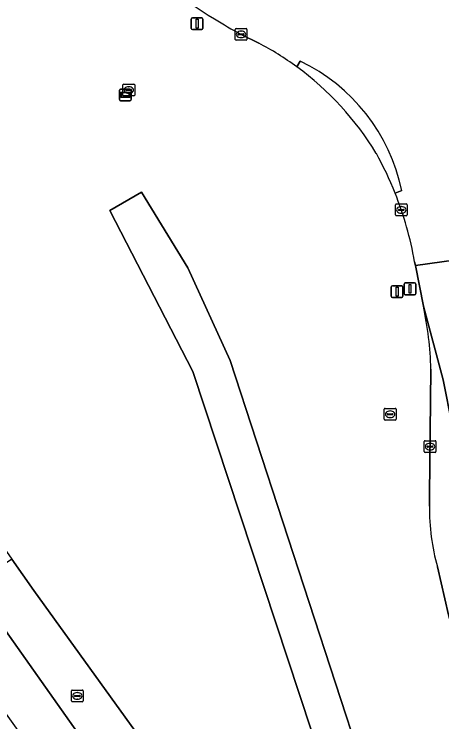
# Model space of a CAD drawing. Extents: x 158086 to 159499, y 382904 to 383981.
# Drawn here: x 159301.2 to 159337.5, y 383468.9 to 383529 of the extents above; entities that cross this region are included whole.
import ezdxf

# ---------------------------------------------------------------- set-up
doc = ezdxf.new("R2010")
doc.units = 0
for name, color, linetype in [('IMGEO_Berm_gesloten', 7, 'Continuous'), ('IMGEO_Berm_groen', 7, 'Continuous'), ('IMGEO_Brandkraan', 7, 'Continuous'), ('IMGEO_Fietspad_open', 7, 'Continuous'), ('IMGEO_Groenvoorziening', 7, 'Continuous'), ('IMGEO_Kolk', 7, 'Continuous'), ('IMGEO_Lichtmast', 7, 'Continuous'), ('IMGEO_Rijbaan_regionaal_gesloten', 7, 'Continuous'), ('IMGEO_Rioolput', 7, 'Continuous'), ('IMGEO_Verkeersbordpaal', 7, 'Continuous'), ('IMGEO_Verklikker', 7, 'Continuous')]:
    doc.layers.add(name, color=color, linetype=linetype)

msp = doc.modelspace()

# ---------------------------------------------------------------- linework, layer by layer
at = {"layer": 'IMGEO_Berm_gesloten'}
for points in [[(159325.489, 383525.004), (159325.203, 383524.516)], [(159333.555, 383513.794), (159334.116, 383514.011)]]:
    msp.add_lwpolyline(points, dxfattribs=at)
for centre, radius, start, end in [((159318.687, 383510.784), 15.763, 11.81216, 64.43551), ((159310.051, 383503.807), 25.66, 31.3763, 53.80889), ((159305.837, 383502.743), 29.84, 21.73727, 28.90688)]:
    msp.add_arc(centre, radius, start, end, dxfattribs=at)
at = {"layer": 'IMGEO_Berm_groen'}
for points in [[(159263.283, 383535.775), (159271.433, 383524.315), (159277.265, 383516.068), (159283.887, 383506.641), (159288.758, 383500), (159296.79, 383488.695), (159300.988, 383482.713), (159302.851, 383480.058), (159312.359, 383466.877), (159323.463, 383451.164), (159336.806, 383432.538), (159339.162, 383429.245), (159339.501, 383428.771), (159339.85, 383428.283), (159341.255, 383431.775), (159341.552, 383432.402), (159342.047, 383432.946), (159343.548, 383434.134), (159347.572, 383436.723), (159355.422, 383413.963), (159355.307, 383413.452), (159351.766, 383411.405), (159351.985, 383411.093), (159352.33, 383410.648)], [(159321.961, 383526.536), (159320.463, 383527.274)], [(159263.348, 383522.471), (159262.753, 383522.214), (159263.189, 383521.564), (159276.092, 383503.609), (159278.68, 383500), (159288.486, 383486.325), (159298.622, 383472.133), (159305.033, 383463.215), (159309.767, 383456.67), (159318.827, 383443.508), (159322.747, 383437.978), (159336.346, 383425.915), (159332.873, 383430.933), (159328.769, 383436.798), (159319.901, 383449.328), (159314.089, 383457.475), (159311.632, 383460.938), (159306.559, 383468.014), (159297.692, 383480.502)], [(159335.953, 383504.21), (159335.279, 383507.646), (159335.216, 383507.968)], [(159336.473, 383487.226), (159336.483, 383488.16), (159336.599, 383498.856)], [(159357.835, 383414.136), (159357.62, 383414.834), (159348.808, 383442.105), (159345.837, 383451.356), (159342.794, 383461.103), (159340.506, 383469.154), (159338.104, 383478.008), (159337.146, 383482.059)]]:
    msp.add_lwpolyline(points, dxfattribs=at)
msp.add_lwpolyline([(159316.377, 383498.648), (159309.307, 383512.311), (159312.017, 383513.88), (159315.93, 383507.455), (159319.542, 383499.594), (159337.451, 383444.808), (159334.483, 383443.808)], close=True, dxfattribs=at)
for centre, radius, start, end in [((159343.784, 383570.224), 48.873, 215.2433, 238.43942), ((159344.037, 383570.658), 49.375, 238.45227, 241.48057), ((159309.918, 383503.596), 25.909, 53.84671, 62.30152), ((159310.051, 383503.807), 25.66, 31.3763, 53.80889), ((159305.837, 383502.743), 29.84, 21.73727, 28.90688), ((159305.872, 383502.752), 29.804, 10.07977, 21.74607), ((159306.975, 383497.998), 29.637, 1.65977, 12.10004), ((159355.108, 383487.026), 18.636, 179.38452, 195.45744)]:
    msp.add_arc(centre, radius, start, end, dxfattribs=at)
at = {"layer": 'IMGEO_Brandkraan'}
for p, q in [((159310.499, 383523.051), (159311.351, 383523.051)), ((159310.424, 383522.125), (159310.424, 383522.977)), ((159310.683, 383522.545), (159310.683, 383522.557)), ((159311.121, 383522.508), (159310.723, 383522.508)), ((159310.726, 383522.594), (159311.124, 383522.594)), ((159310.912, 383522.831), (159310.937, 383522.831)), ((159311.167, 383522.557), (159311.167, 383522.545)), ((159311.425, 383522.977), (159311.425, 383522.125)), ((159311.351, 383522.051), (159310.499, 383522.051)), ((159310.935, 383522.271), (159310.91, 383522.271))]:
    msp.add_line(p, q, dxfattribs=at)
for points in [[(159310.499, 383523.051), (159311.351, 383523.051)], [(159310.424, 383522.125), (159310.424, 383522.977)], [(159311.425, 383522.977), (159311.425, 383522.125)], [(159311.351, 383522.051), (159310.499, 383522.051)]]:
    msp.add_lwpolyline(points, dxfattribs=at)
for centre, radius, start, end in [((159310.501, 383522.975), 0.0765, 91.55205, 178.44795), ((159310.501, 383522.975), 0.0765, 91.55205, 178.44795), ((159311.349, 383522.975), 0.0765, 1.55205, 88.44795), ((159311.349, 383522.975), 0.0765, 1.55205, 88.44795), ((159310.723, 383522.554), 0.0403, 85.87752, 175.75265), ((159310.72, 383522.544), 0.0366, 178.93798, 274.71019), ((159311.124, 383522.551), 0.043, 264.86636, 352.45326), ((159311.128, 383522.556), 0.0386, 1.73085, 96.63898), ((159310.501, 383522.127), 0.0765, 181.55205, 268.44795), ((159310.501, 383522.127), 0.0765, 181.55205, 268.44795), ((159311.349, 383522.127), 0.0765, 271.55205, 358.44795), ((159311.349, 383522.127), 0.0765, 271.55205, 358.44795)]:
    msp.add_arc(centre, radius, start, end, dxfattribs=at)
for centre, major_axis, ratio, start_param, end_param in [((159310.911, 383522.551), (-0.387, 0.002), 0.722429, 4.712389, 7.853982), ((159310.936, 383522.551), (-0.39, 0.002), 0.717154, 1.570796, 4.712389)]:
    msp.add_ellipse(centre, major_axis=major_axis, ratio=ratio, start_param=start_param, end_param=end_param, dxfattribs=at)
at = {"layer": 'IMGEO_Fietspad_open'}
msp.add_lwpolyline([(159323.463, 383451.164), (159312.359, 383466.877), (159302.851, 383480.058), (159300.988, 383482.713), (159297.692, 383480.502), (159306.559, 383468.014), (159311.632, 383460.938), (159314.089, 383457.475), (159319.901, 383449.328), (159328.769, 383436.798), (159332.873, 383430.933), (159336.346, 383425.915), (159348.426, 383409.087), (159349.221, 383407.974), (159352.55, 383410.335), (159352.33, 383410.648), (159351.985, 383411.093), (159351.766, 383411.405), (159344.036, 383422.43), (159339.85, 383428.283), (159339.501, 383428.771), (159339.162, 383429.245), (159336.806, 383432.538)], close=True, dxfattribs=at)
at = {"layer": 'IMGEO_Groenvoorziening'}
msp.add_lwpolyline([(159334.483, 383443.808), (159337.451, 383444.808), (159319.542, 383499.594), (159315.93, 383507.455), (159312.017, 383513.88), (159309.307, 383512.311), (159316.377, 383498.648)], close=True, dxfattribs=at)
at = {"layer": 'IMGEO_Kolk'}
for p, q in [((159319.962, 383526.848), (159319.962, 383527.7)), ((159320.037, 383527.774), (159320.889, 383527.774)), ((159320.221, 383527.268), (159320.221, 383527.28)), ((159320.659, 383527.231), (159320.261, 383527.231)), ((159320.264, 383527.317), (159320.662, 383527.317)), ((159320.45, 383527.554), (159320.475, 383527.554)), ((159320.705, 383527.28), (159320.705, 383527.268)), ((159320.963, 383527.7), (159320.963, 383526.848)), ((159320.889, 383526.774), (159320.037, 383526.774)), ((159320.473, 383526.994), (159320.448, 383526.994)), ((159333.579, 383511.947), (159333.579, 383512.799)), ((159333.654, 383512.873), (159334.506, 383512.873)), ((159334.58, 383512.799), (159334.58, 383511.947)), ((159333.838, 383512.367), (159333.838, 383512.379)), ((159334.276, 383512.33), (159333.878, 383512.33)), ((159333.881, 383512.416), (159334.279, 383512.416)), ((159334.067, 383512.653), (159334.092, 383512.653)), ((159334.322, 383512.379), (159334.322, 383512.367)), ((159334.506, 383511.873), (159333.654, 383511.873)), ((159334.09, 383512.093), (159334.065, 383512.093)), ((159336.026, 383491.853), (159336.026, 383492.705)), ((159336.101, 383492.779), (159336.953, 383492.779)), ((159336.514, 383492.559), (159336.539, 383492.559)), ((159337.027, 383492.705), (159337.027, 383491.853)), ((159336.953, 383491.779), (159336.101, 383491.779)), ((159336.285, 383492.273), (159336.285, 383492.285)), ((159336.723, 383492.236), (159336.325, 383492.236)), ((159336.328, 383492.322), (159336.726, 383492.322)), ((159336.537, 383491.999), (159336.512, 383491.999)), ((159336.769, 383492.285), (159336.769, 383492.273))]:
    msp.add_line(p, q, dxfattribs=at)
for points in [[(159319.962, 383526.848), (159319.962, 383527.7)], [(159320.037, 383527.774), (159320.889, 383527.774)], [(159320.963, 383527.7), (159320.963, 383526.848)], [(159320.889, 383526.774), (159320.037, 383526.774)], [(159333.579, 383511.947), (159333.579, 383512.799)], [(159333.654, 383512.873), (159334.506, 383512.873)], [(159334.58, 383512.799), (159334.58, 383511.947)], [(159334.506, 383511.873), (159333.654, 383511.873)], [(159336.026, 383491.853), (159336.026, 383492.705)], [(159336.101, 383492.779), (159336.953, 383492.779)], [(159337.027, 383492.705), (159337.027, 383491.853)], [(159336.953, 383491.779), (159336.101, 383491.779)]]:
    msp.add_lwpolyline(points, dxfattribs=at)
for centre, radius, start, end in [((159320.039, 383527.698), 0.0765, 91.55205, 178.44795), ((159320.039, 383527.698), 0.0765, 91.55205, 178.44795), ((159320.261, 383527.277), 0.0403, 85.87752, 175.75265), ((159320.258, 383527.267), 0.0366, 178.93798, 274.71019), ((159320.662, 383527.274), 0.043, 264.86636, 352.45326), ((159320.666, 383527.279), 0.0386, 1.73085, 96.63898), ((159320.887, 383527.698), 0.0765, 1.55205, 88.44795), ((159320.887, 383527.698), 0.0765, 1.55205, 88.44795), ((159320.039, 383526.85), 0.0765, 181.55205, 268.44795), ((159320.039, 383526.85), 0.0765, 181.55205, 268.44795), ((159320.887, 383526.85), 0.0765, 271.55205, 358.44795), ((159320.887, 383526.85), 0.0765, 271.55205, 358.44795), ((159333.656, 383512.797), 0.0765, 91.55205, 178.44795), ((159333.656, 383512.797), 0.0765, 91.55205, 178.44795), ((159334.504, 383512.797), 0.0765, 1.55205, 88.44795), ((159334.504, 383512.797), 0.0765, 1.55205, 88.44795), ((159333.878, 383512.376), 0.0403, 85.87752, 175.75265), ((159333.875, 383512.366), 0.0366, 178.93798, 274.71019), ((159334.279, 383512.373), 0.043, 264.86636, 352.45326), ((159334.283, 383512.378), 0.0386, 1.73085, 96.63898), ((159333.656, 383511.949), 0.0765, 181.55205, 268.44795), ((159333.656, 383511.949), 0.0765, 181.55205, 268.44795), ((159334.504, 383511.949), 0.0765, 271.55205, 358.44795), ((159334.504, 383511.949), 0.0765, 271.55205, 358.44795), ((159336.103, 383492.703), 0.0765, 91.55205, 178.44795), ((159336.103, 383492.703), 0.0765, 91.55205, 178.44795), ((159336.951, 383492.703), 0.0765, 1.55205, 88.44795), ((159336.951, 383492.703), 0.0765, 1.55205, 88.44795), ((159336.103, 383491.855), 0.0765, 181.55205, 268.44795), ((159336.103, 383491.855), 0.0765, 181.55205, 268.44795), ((159336.325, 383492.282), 0.0403, 85.87752, 175.75265), ((159336.322, 383492.272), 0.0366, 178.93798, 274.71019), ((159336.726, 383492.279), 0.043, 264.86636, 352.45326), ((159336.73, 383492.284), 0.0386, 1.73085, 96.63898), ((159336.951, 383491.855), 0.0765, 271.55205, 358.44795), ((159336.951, 383491.855), 0.0765, 271.55205, 358.44795)]:
    msp.add_arc(centre, radius, start, end, dxfattribs=at)
for centre, major_axis, ratio, start_param, end_param in [((159320.449, 383527.274), (-0.387, 0.002), 0.722429, 4.712389, 7.853982), ((159320.474, 383527.274), (-0.39, 0.002), 0.717154, 1.570796, 4.712389), ((159334.066, 383512.373), (-0.387, 0.002), 0.722429, 4.712389, 7.853982), ((159334.091, 383512.373), (-0.39, 0.002), 0.717154, 1.570796, 4.712389), ((159336.513, 383492.279), (-0.387, 0.002), 0.722429, 4.712389, 7.853982), ((159336.538, 383492.279), (-0.39, 0.002), 0.717154, 1.570796, 4.712389)]:
    msp.add_ellipse(centre, major_axis=major_axis, ratio=ratio, start_param=start_param, end_param=end_param, dxfattribs=at)
at = {"layer": 'IMGEO_Lichtmast'}
for p, q in [((159316.235, 383527.775), (159316.235, 383528.575)), ((159316.235, 383528.575), (159316.235, 383527.775)), ((159316.335, 383528.675), (159317.125, 383528.675)), ((159317.125, 383528.675), (159316.335, 383528.675)), ((159317.225, 383528.575), (159317.225, 383527.775)), ((159317.225, 383527.775), (159317.225, 383528.575)), ((159317.125, 383527.675), (159316.335, 383527.675)), ((159316.335, 383527.675), (159317.125, 383527.675))]:
    msp.add_line(p, q, dxfattribs=at)
msp.add_lwpolyline([(159316.655, 383528.55), (159316.805, 383528.55), (159316.805, 383527.8), (159316.655, 383527.8), (159316.655, 383528.55)], dxfattribs=at)
for centre, start, end in [((159316.335, 383528.575), 90, 180), ((159316.335, 383528.575), 90, 180), ((159317.125, 383528.575), 0, 90), ((159317.125, 383528.575), 360, 90), ((159316.335, 383527.775), 180, 270), ((159316.335, 383527.775), 180, 270), ((159317.125, 383527.775), 270, 0), ((159317.125, 383527.775), 270, 0)]:
    msp.add_arc(centre, 0.1, start, end, dxfattribs=at)
at = {"layer": 'IMGEO_Rijbaan_regionaal_gesloten'}
for points in [[(159320.463, 383527.274), (159321.961, 383526.536)], [(159325.203, 383524.516), (159325.489, 383525.004)], [(159334.116, 383514.011), (159333.555, 383513.794)], [(159335.216, 383507.968), (159335.279, 383507.646), (159339.767, 383508.288), (159343.953, 383508.886), (159347.426, 383509.383)], [(159349.096, 383463.099), (159347.087, 383470.961), (159346.197, 383474.895), (159345.354, 383478.967), (159344.646, 383483.003), (159343.939, 383487.039), (159341.853, 383497.961), (159339.767, 383508.288), (159335.279, 383507.646), (159335.953, 383504.21), (159337.63, 383497.935), (159338.403, 383494.095), (159340.169, 383486.214), (159341.925, 383478.008), (159343.712, 383470.094), (159345.732, 383462.147)], [(159337.146, 383482.059), (159338.104, 383478.008), (159340.506, 383469.154), (159342.794, 383461.103), (159345.837, 383451.356), (159348.808, 383442.105), (159357.62, 383414.834), (159357.835, 383414.136), (159360.512, 383415.849), (159356.247, 383428.805), (159353.963, 383435.903), (159351.496, 383443.377), (159349.024, 383451.028), (159347.783, 383454.866), (159346.603, 383458.722), (159345.732, 383462.147), (159343.712, 383470.094), (159341.925, 383478.008), (159340.169, 383486.214), (159338.403, 383494.095), (159337.63, 383497.935), (159335.953, 383504.21)], [(159336.599, 383498.856), (159336.483, 383488.16), (159336.473, 383487.226)]]:
    msp.add_lwpolyline(points, dxfattribs=at)
for centre, radius, start, end in [((159343.784, 383570.224), 48.873, 215.2433, 238.43942), ((159344.037, 383570.658), 49.375, 238.45227, 241.48057), ((159309.918, 383503.596), 25.909, 53.84671, 62.30152), ((159318.687, 383510.784), 15.763, 11.81216, 64.43551), ((159305.872, 383502.752), 29.804, 10.07977, 21.74607), ((159306.975, 383497.998), 29.637, 1.65977, 12.10004), ((159355.108, 383487.026), 18.636, 179.38452, 195.45744)]:
    msp.add_arc(centre, radius, start, end, dxfattribs=at)
at = {"layer": 'IMGEO_Rioolput'}
for p, q in [((159332.632, 383494.598), (159332.632, 383495.45)), ((159332.707, 383495.524), (159333.559, 383495.524)), ((159333.633, 383495.45), (159333.633, 383494.598)), ((159332.891, 383495.018), (159332.891, 383495.03)), ((159333.329, 383494.981), (159332.931, 383494.981)), ((159332.934, 383495.067), (159333.332, 383495.067)), ((159333.12, 383495.304), (159333.145, 383495.304)), ((159333.375, 383495.03), (159333.375, 383495.018)), ((159333.559, 383494.524), (159332.707, 383494.524)), ((159333.143, 383494.744), (159333.118, 383494.744)), ((159306.047, 383470.684), (159306.047, 383471.536)), ((159306.122, 383471.61), (159306.974, 383471.61)), ((159306.535, 383471.39), (159306.56, 383471.39)), ((159307.048, 383471.536), (159307.048, 383470.684)), ((159306.306, 383471.104), (159306.306, 383471.116)), ((159306.744, 383471.067), (159306.346, 383471.067)), ((159306.349, 383471.153), (159306.747, 383471.153)), ((159306.558, 383470.83), (159306.533, 383470.83)), ((159306.79, 383471.116), (159306.79, 383471.104)), ((159306.974, 383470.61), (159306.122, 383470.61))]:
    msp.add_line(p, q, dxfattribs=at)
for points in [[(159332.632, 383494.598), (159332.632, 383495.45)], [(159332.707, 383495.524), (159333.559, 383495.524)], [(159333.633, 383495.45), (159333.633, 383494.598)], [(159333.559, 383494.524), (159332.707, 383494.524)], [(159306.047, 383470.684), (159306.047, 383471.536)], [(159306.122, 383471.61), (159306.974, 383471.61)], [(159307.048, 383471.536), (159307.048, 383470.684)], [(159306.974, 383470.61), (159306.122, 383470.61)]]:
    msp.add_lwpolyline(points, dxfattribs=at)
for centre, radius, start, end in [((159332.709, 383495.448), 0.0765, 91.55205, 178.44795), ((159332.709, 383495.448), 0.0765, 91.55205, 178.44795), ((159333.557, 383495.448), 0.0765, 1.55205, 88.44795), ((159333.557, 383495.448), 0.0765, 1.55205, 88.44795), ((159332.931, 383495.027), 0.0403, 85.87752, 175.75265), ((159332.928, 383495.017), 0.0366, 178.93798, 274.71019), ((159333.332, 383495.024), 0.043, 264.86636, 352.45326), ((159333.336, 383495.029), 0.0386, 1.73085, 96.63898), ((159332.709, 383494.6), 0.0765, 181.55205, 268.44795), ((159332.709, 383494.6), 0.0765, 181.55205, 268.44795), ((159333.557, 383494.6), 0.0765, 271.55205, 358.44795), ((159333.557, 383494.6), 0.0765, 271.55205, 358.44795), ((159306.124, 383471.534), 0.0765, 91.55205, 178.44795), ((159306.124, 383471.534), 0.0765, 91.55205, 178.44795), ((159306.972, 383471.534), 0.0765, 1.55205, 88.44795), ((159306.972, 383471.534), 0.0765, 1.55205, 88.44795), ((159306.346, 383471.113), 0.0403, 85.87752, 175.75265), ((159306.343, 383471.103), 0.0366, 178.93798, 274.71019), ((159306.747, 383471.11), 0.043, 264.86636, 352.45326), ((159306.751, 383471.115), 0.0386, 1.73085, 96.63898), ((159306.124, 383470.686), 0.0765, 181.55205, 268.44795), ((159306.124, 383470.686), 0.0765, 181.55205, 268.44795), ((159306.972, 383470.686), 0.0765, 271.55205, 358.44795), ((159306.972, 383470.686), 0.0765, 271.55205, 358.44795)]:
    msp.add_arc(centre, radius, start, end, dxfattribs=at)
for centre, major_axis, ratio, start_param, end_param in [((159333.119, 383495.024), (-0.387, 0.002), 0.722429, 4.712389, 7.853982), ((159333.144, 383495.024), (-0.39, 0.002), 0.717154, 1.570796, 4.712389), ((159306.534, 383471.11), (-0.387, 0.002), 0.722429, 4.712389, 7.853982), ((159306.559, 383471.11), (-0.39, 0.002), 0.717154, 1.570796, 4.712389)]:
    msp.add_ellipse(centre, major_axis=major_axis, ratio=ratio, start_param=start_param, end_param=end_param, dxfattribs=at)
at = {"layer": 'IMGEO_Verkeersbordpaal'}
for p, q in [((159333.231, 383505.036), (159333.231, 383505.836)), ((159333.231, 383505.836), (159333.231, 383505.036)), ((159333.331, 383505.936), (159334.121, 383505.936)), ((159334.121, 383505.936), (159333.331, 383505.936)), ((159334.221, 383505.836), (159334.221, 383505.036)), ((159334.221, 383505.036), (159334.221, 383505.836)), ((159334.321, 383505.269), (159334.321, 383506.069)), ((159334.321, 383506.069), (159334.321, 383505.269)), ((159334.421, 383506.169), (159335.211, 383506.169)), ((159335.211, 383506.169), (159334.421, 383506.169)), ((159335.311, 383506.069), (159335.311, 383505.269)), ((159335.311, 383505.269), (159335.311, 383506.069)), ((159335.211, 383505.169), (159334.421, 383505.169)), ((159334.421, 383505.169), (159335.211, 383505.169)), ((159334.121, 383504.936), (159333.331, 383504.936)), ((159333.331, 383504.936), (159334.121, 383504.936))]:
    msp.add_line(p, q, dxfattribs=at)
for points in [[(159333.651, 383505.811), (159333.801, 383505.811), (159333.801, 383505.061), (159333.651, 383505.061), (159333.651, 383505.811)], [(159334.741, 383506.044), (159334.891, 383506.044), (159334.891, 383505.294), (159334.741, 383505.294), (159334.741, 383506.044)]]:
    msp.add_lwpolyline(points, dxfattribs=at)
for centre, start, end in [((159333.331, 383505.836), 90, 180), ((159333.331, 383505.836), 90, 180), ((159334.121, 383505.836), 0, 90), ((159334.121, 383505.836), 360, 90), ((159334.421, 383506.069), 90, 180), ((159334.421, 383506.069), 90, 180), ((159335.211, 383506.069), 0, 90), ((159335.211, 383506.069), 360, 90), ((159333.331, 383505.036), 180, 270), ((159333.331, 383505.036), 180, 270), ((159334.121, 383505.036), 270, 0), ((159334.121, 383505.036), 270, 0), ((159334.421, 383505.269), 180, 270), ((159334.421, 383505.269), 180, 270), ((159335.211, 383505.269), 270, 0), ((159335.211, 383505.269), 270, 0)]:
    msp.add_arc(centre, 0.1, start, end, dxfattribs=at)
at = {"layer": 'IMGEO_Verklikker'}
for p, q in [((159310.133, 383521.735), (159310.133, 383522.535)), ((159310.133, 383522.535), (159310.133, 383521.735)), ((159310.233, 383522.635), (159311.023, 383522.635)), ((159311.023, 383522.635), (159310.233, 383522.635)), ((159311.123, 383522.535), (159311.123, 383521.735)), ((159311.123, 383521.735), (159311.123, 383522.535)), ((159311.023, 383521.635), (159310.233, 383521.635)), ((159310.233, 383521.635), (159311.023, 383521.635))]:
    msp.add_line(p, q, dxfattribs=at)
for points in [[(159310.234, 383522.367), (159311.022, 383522.367), (159311.022, 383521.903), (159310.234, 383521.903), (159310.234, 383522.367)], [(159310.299, 383522.302), (159310.299, 383521.968), (159310.957, 383521.968), (159310.957, 383522.302), (159310.299, 383522.302)]]:
    msp.add_lwpolyline(points, dxfattribs=at)
for centre, start, end in [((159310.233, 383522.535), 90, 180), ((159310.233, 383522.535), 90, 180), ((159311.023, 383522.535), 0, 90), ((159311.023, 383522.535), 360, 90), ((159310.233, 383521.735), 180, 270), ((159310.233, 383521.735), 180, 270), ((159311.023, 383521.735), 270, 0), ((159311.023, 383521.735), 270, 0)]:
    msp.add_arc(centre, 0.1, start, end, dxfattribs=at)

doc.saveas('drawing.dxf')
